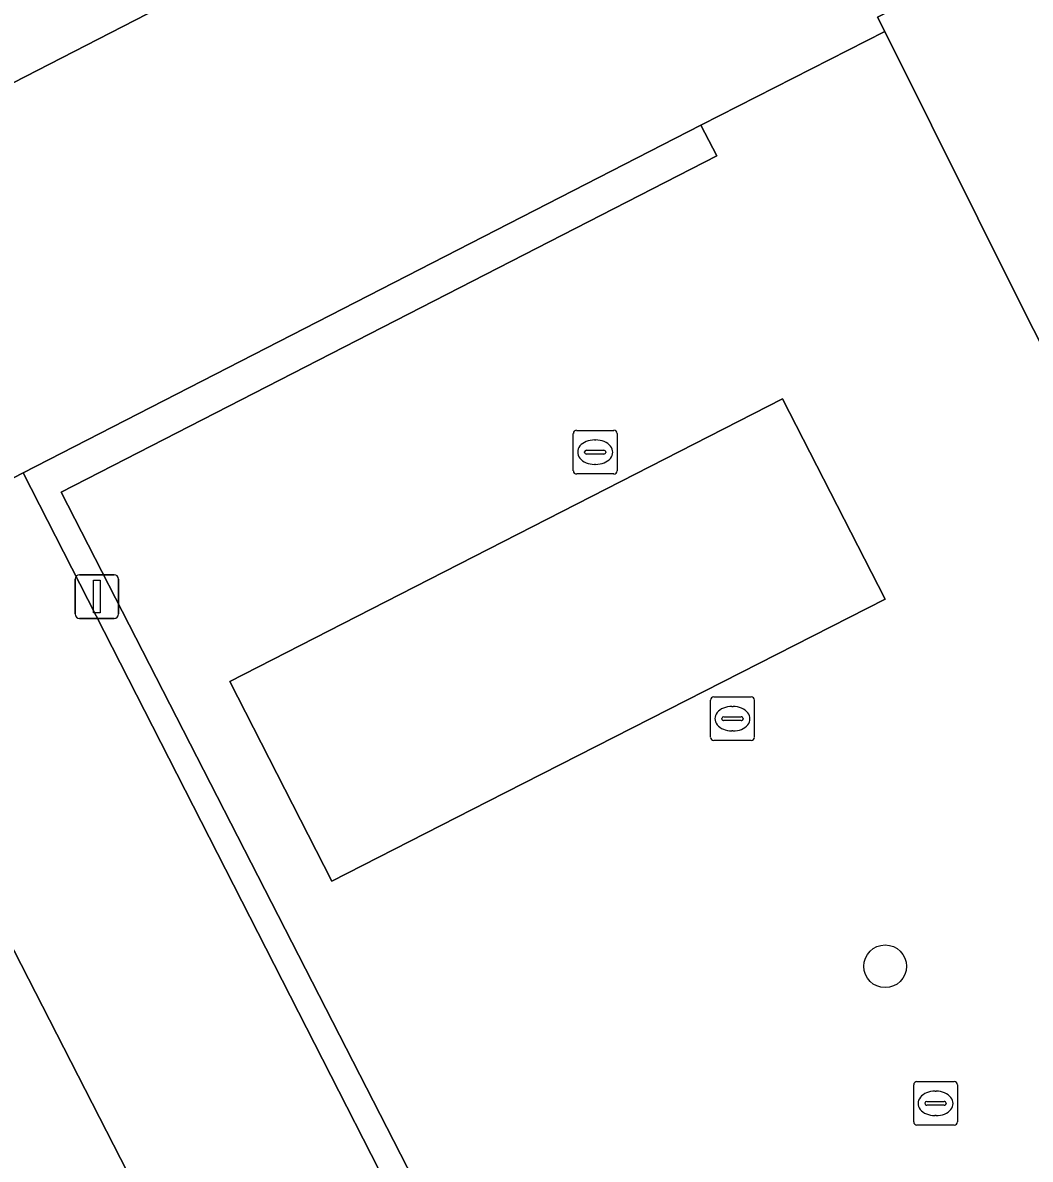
# Model space of a CAD drawing. Extents: x 158455 to 159797, y 387218 to 388672.
# Drawn here: x 159126.58 to 159149.66, y 387607.89 to 387633.93 of the extents above; entities that cross this region are included whole.
import ezdxf

# ---------------------------------------------------------------- set-up
doc = ezdxf.new("R2010")
doc.units = 0
for name, color, linetype in [('IMGEO_Boom', 7, 'Continuous'), ('IMGEO_Groenvoorziening', 7, 'Continuous'), ('IMGEO_Haag', 7, 'Continuous'), ('IMGEO_Kolk', 7, 'Continuous'), ('IMGEO_Lichtmast', 7, 'Continuous'), ('IMGEO_Pand', 7, 'Continuous'), ('IMGEO_Parkeervlak_open', 7, 'Continuous'), ('IMGEO_Rijbaan_lokaal_open', 7, 'Continuous'), ('IMGEO_Voetpad_open', 7, 'Continuous')]:
    doc.layers.add(name, color=color, linetype=linetype)

msp = doc.modelspace()

# ---------------------------------------------------------------- linework, layer by layer
at = {"layer": 'IMGEO_Boom'}
msp.add_circle((159146.335, 387612.309), 0.489, dxfattribs=at)
at = {"layer": 'IMGEO_Groenvoorziening'}
msp.add_lwpolyline([(159145.335, 387588.289), (159127.461, 387623.17), (159142.476, 387630.877), (159142.115, 387631.582), (159126.59, 387623.616), (159141.793, 387593.832), (159144.682, 387588.181), (159144.77, 387587.999), (159144.862, 387587.807), (159144.873, 387587.786), (159153.335, 387571.309), (159163.369, 387551.772), (159158.25, 387550.399), (159157.766, 387550.269), (159157.942, 387549.52), (159164.36, 387551.228)], close=True, dxfattribs=at)
at = {"layer": 'IMGEO_Haag'}
msp.add_lwpolyline([(159142.115, 387631.582), (159126.59, 387623.616), (159141.793, 387593.832), (159144.682, 387588.181), (159144.77, 387587.999), (159144.862, 387587.807), (159144.873, 387587.786), (159153.335, 387571.309), (159163.369, 387551.772), (159158.25, 387550.399), (159157.766, 387550.269), (159157.942, 387549.52), (159164.36, 387551.228), (159145.335, 387588.289), (159127.461, 387623.17), (159142.476, 387630.877)], close=True, dxfattribs=at)
at = {"layer": 'IMGEO_Kolk'}
for p, q in [((159139.267, 387624.59), (159140.119, 387624.59)), ((159139.192, 387623.664), (159139.192, 387624.516)), ((159139.68, 387624.37), (159139.705, 387624.37)), ((159140.193, 387624.516), (159140.193, 387623.664)), ((159139.451, 387624.084), (159139.451, 387624.096)), ((159139.494, 387624.133), (159139.892, 387624.133)), ((159139.935, 387624.096), (159139.935, 387624.084)), ((159139.889, 387624.047), (159139.491, 387624.047)), ((159139.703, 387623.81), (159139.678, 387623.81)), ((159140.119, 387623.59), (159139.267, 387623.59)), ((159142.336, 387617.556), (159142.336, 387618.408)), ((159142.411, 387618.482), (159143.263, 387618.482)), ((159143.337, 387618.408), (159143.337, 387617.556)), ((159142.824, 387618.262), (159142.849, 387618.262)), ((159142.595, 387617.976), (159142.595, 387617.988)), ((159143.033, 387617.939), (159142.635, 387617.939)), ((159142.638, 387618.025), (159143.036, 387618.025)), ((159143.079, 387617.988), (159143.079, 387617.976)), ((159142.847, 387617.702), (159142.822, 387617.702)), ((159143.263, 387617.482), (159142.411, 387617.482)), ((159146.987, 387608.742), (159146.987, 387609.594)), ((159147.062, 387609.668), (159147.914, 387609.668)), ((159147.988, 387609.594), (159147.988, 387608.742)), ((159147.289, 387609.211), (159147.687, 387609.211)), ((159147.475, 387609.448), (159147.5, 387609.448)), ((159147.246, 387609.162), (159147.246, 387609.174)), ((159147.684, 387609.125), (159147.286, 387609.125)), ((159147.73, 387609.174), (159147.73, 387609.162)), ((159147.498, 387608.888), (159147.473, 387608.888)), ((159147.914, 387608.668), (159147.062, 387608.668))]:
    msp.add_line(p, q, dxfattribs=at)
for points in [[(159139.267, 387624.59), (159140.119, 387624.59)], [(159139.192, 387623.664), (159139.192, 387624.516)], [(159140.193, 387624.516), (159140.193, 387623.664)], [(159140.119, 387623.59), (159139.267, 387623.59)], [(159142.336, 387617.556), (159142.336, 387618.408)], [(159142.411, 387618.482), (159143.263, 387618.482)], [(159143.337, 387618.408), (159143.337, 387617.556)], [(159143.263, 387617.482), (159142.411, 387617.482)], [(159146.987, 387608.742), (159146.987, 387609.594)], [(159147.062, 387609.668), (159147.914, 387609.668)], [(159147.988, 387609.594), (159147.988, 387608.742)], [(159147.914, 387608.668), (159147.062, 387608.668)]]:
    msp.add_lwpolyline(points, dxfattribs=at)
for centre, radius, start, end in [((159139.269, 387624.514), 0.0765, 91.552, 178.448), ((159139.269, 387624.514), 0.0765, 91.552, 178.448), ((159140.117, 387624.514), 0.0765, 1.552, 88.448), ((159140.117, 387624.514), 0.0765, 1.552, 88.448), ((159139.491, 387624.093), 0.0403, 85.8775, 175.7526), ((159139.488, 387624.083), 0.0366, 178.938, 274.7102), ((159139.892, 387624.09), 0.043, 264.8664, 352.4533), ((159139.896, 387624.095), 0.0386, 1.7309, 96.639), ((159139.269, 387623.666), 0.0765, 181.552, 268.448), ((159139.269, 387623.666), 0.0765, 181.552, 268.448), ((159140.117, 387623.666), 0.0765, 271.552, 358.448), ((159140.117, 387623.666), 0.0765, 271.552, 358.448), ((159142.413, 387618.406), 0.0765, 91.552, 178.448), ((159142.413, 387618.406), 0.0765, 91.552, 178.448), ((159143.261, 387618.406), 0.0765, 1.552, 88.448), ((159143.261, 387618.406), 0.0765, 1.552, 88.448), ((159142.635, 387617.985), 0.0403, 85.8775, 175.7526), ((159142.632, 387617.975), 0.0366, 178.938, 274.7102), ((159143.036, 387617.982), 0.043, 264.8664, 352.4533), ((159143.04, 387617.987), 0.0386, 1.7309, 96.639), ((159142.413, 387617.558), 0.0765, 181.552, 268.448), ((159142.413, 387617.558), 0.0765, 181.552, 268.448), ((159143.261, 387617.558), 0.0765, 271.552, 358.448), ((159143.261, 387617.558), 0.0765, 271.552, 358.448), ((159147.064, 387609.592), 0.0765, 91.552, 178.448), ((159147.064, 387609.592), 0.0765, 91.552, 178.448), ((159147.912, 387609.592), 0.0765, 1.552, 88.448), ((159147.912, 387609.592), 0.0765, 1.552, 88.448), ((159147.286, 387609.171), 0.0403, 85.8775, 175.7526), ((159147.691, 387609.173), 0.0386, 1.7309, 96.639), ((159147.283, 387609.161), 0.0366, 178.938, 274.7102), ((159147.687, 387609.168), 0.043, 264.8664, 352.4533), ((159147.064, 387608.744), 0.0765, 181.552, 268.448), ((159147.064, 387608.744), 0.0765, 181.552, 268.448), ((159147.912, 387608.744), 0.0765, 271.552, 358.448), ((159147.912, 387608.744), 0.0765, 271.552, 358.448)]:
    msp.add_arc(centre, radius, start, end, dxfattribs=at)
for centre, major_axis, ratio, start_param, end_param in [((159139.679, 387624.09), (-0.387, 0.002), 0.722429, 4.712389, 7.853982), ((159139.704, 387624.09), (-0.39, 0.002), 0.717154, 1.570796, 4.712389), ((159142.823, 387617.982), (-0.387, 0.002), 0.722429, 4.712389, 7.853982), ((159142.848, 387617.982), (-0.39, 0.002), 0.717154, 1.570796, 4.712389), ((159147.474, 387609.168), (-0.387, 0.002), 0.722429, 4.712389, 7.853982), ((159147.499, 387609.168), (-0.39, 0.002), 0.717154, 1.570796, 4.712389)]:
    msp.add_ellipse(centre, major_axis=major_axis, ratio=ratio, start_param=start_param, end_param=end_param, dxfattribs=at)
at = {"layer": 'IMGEO_Lichtmast'}
for p, q in [((159127.883, 387621.282), (159128.673, 387621.282)), ((159128.673, 387621.282), (159127.883, 387621.282)), ((159127.783, 387620.382), (159127.783, 387621.182)), ((159127.783, 387621.182), (159127.783, 387620.382)), ((159128.773, 387621.182), (159128.773, 387620.382)), ((159128.773, 387620.382), (159128.773, 387621.182)), ((159128.673, 387620.282), (159127.883, 387620.282)), ((159127.883, 387620.282), (159128.673, 387620.282))]:
    msp.add_line(p, q, dxfattribs=at)
msp.add_lwpolyline([(159128.203, 387621.157), (159128.353, 387621.157), (159128.353, 387620.407), (159128.203, 387620.407), (159128.203, 387621.157)], dxfattribs=at)
for centre, start, end in [((159127.883, 387621.182), 90, 180), ((159127.883, 387621.182), 90, 180), ((159128.673, 387621.182), 0, 90), ((159128.673, 387621.182), 360, 90), ((159127.883, 387620.382), 180, 270), ((159127.883, 387620.382), 180, 270), ((159128.673, 387620.382), 270, 0), ((159128.673, 387620.382), 270, 0)]:
    msp.add_arc(centre, 0.1, start, end, dxfattribs=at)
at = {"layer": 'IMGEO_Pand'}
msp.add_lwpolyline([(159243.347, 387534.407), (159215.411, 387588.729), (159212.188, 387595.01), (159189.1, 387640.009), (159187.255, 387643.604), (159182.773, 387652.336), (159182.568, 387652.736), (159174.864, 387648.787), (159175.591, 387647.372), (159153.723, 387636.146), (159152.628, 387635.584), (159151.892, 387637.005), (159146.311, 387634.134), (159146.16, 387634.056), (159146.325, 387633.726), (159149.527, 387627.308), (159164.416, 387598.056), (159147.23, 387589.258), (159159.255, 387565.769), (159165.254, 387557.853), (159172.669, 387543.33)], dxfattribs=at)
msp.add_lwpolyline([(159143.981, 387625.31), (159134.889, 387620.662), (159131.323, 387618.839), (159133.664, 387614.262), (159137.234, 387616.082), (159146.336, 387620.723)], close=True, dxfattribs=at)
at = {"layer": 'IMGEO_Parkeervlak_open'}
for points in [[(159142.813, 387641.013), (159142.802, 387641.035), (159142.797, 387641.033), (159142.584, 387641.457), (159140.489, 387645.633), (159108.174, 387629.002), (159101.683, 387625.72), (159103.241, 387622.634), (159104.047, 387621.087)], [(159126.59, 387623.616), (159121.986, 387621.244), (159158.25, 387550.399), (159163.369, 387551.772), (159153.335, 387571.309), (159144.873, 387587.786), (159144.862, 387587.807), (159144.77, 387587.999), (159144.682, 387588.181), (159141.793, 387593.832)]]:
    msp.add_lwpolyline(points, close=True, dxfattribs=at)
at = {"layer": 'IMGEO_Rijbaan_lokaal_open'}
msp.add_lwpolyline([(159126.59, 387623.616), (159142.115, 387631.582), (159142.127, 387631.588), (159146.325, 387633.726), (159146.16, 387634.056), (159146.311, 387634.134), (159142.813, 387641.013), (159104.047, 387621.087), (159100.713, 387619.411), (159100.379, 387619.243), (159103.499, 387613.243), (159103.792, 387613.395), (159104.114, 387613.563), (159104.713, 387612.427), (159109.372, 387614.778), (159110.458, 387612.606), (159144.221, 387546.643), (159155.185, 387549.581), (159155.38, 387548.834), (159157.942, 387549.52), (159157.766, 387550.269), (159158.25, 387550.399), (159121.986, 387621.244)], close=True, dxfattribs=at)
at = {"layer": 'IMGEO_Voetpad_open'}
for points in [[(159149.527, 387627.308), (159146.325, 387633.726), (159142.127, 387631.588), (159142.115, 387631.582), (159142.476, 387630.877), (159127.461, 387623.17), (159145.335, 387588.289), (159147.23, 387589.258), (159164.416, 387598.056)], [(159137.234, 387616.082), (159133.664, 387614.262), (159131.323, 387618.839), (159134.889, 387620.662), (159143.981, 387625.31), (159146.336, 387620.723)]]:
    msp.add_lwpolyline(points, close=True, dxfattribs=at)

doc.saveas('drawing.dxf')
